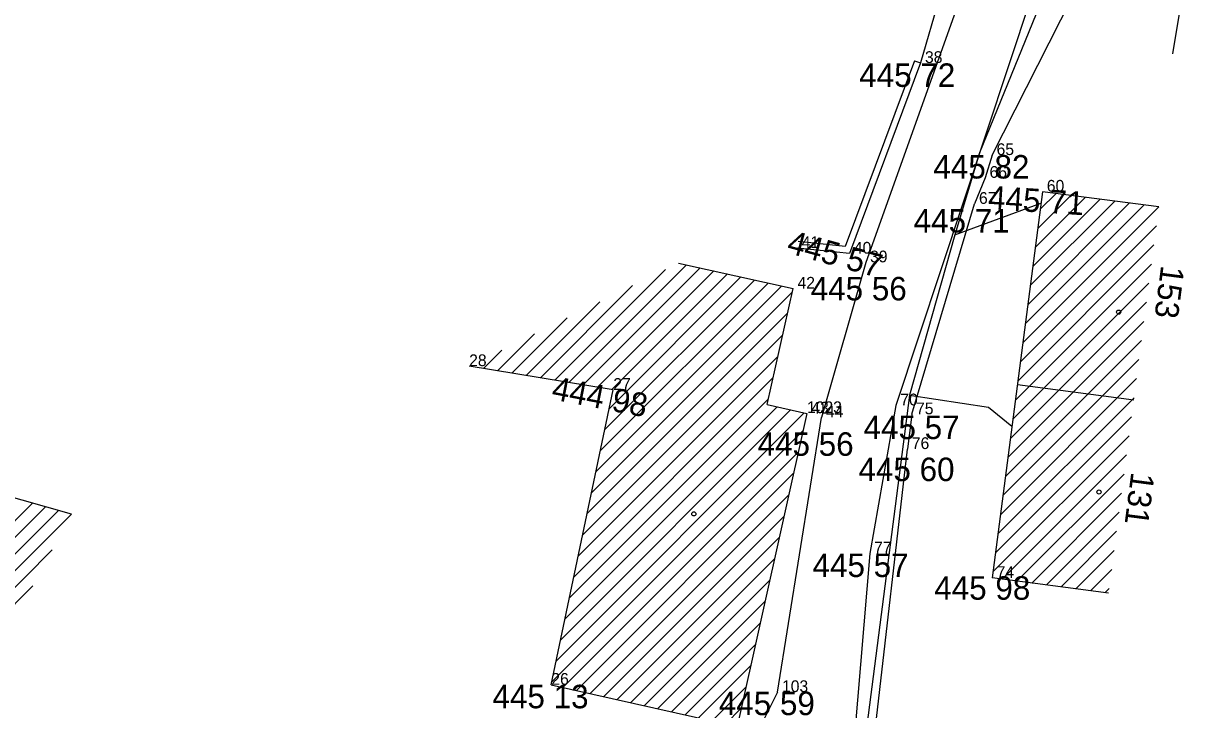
# Model space of a CAD drawing. Extents: x -559180 to -551373, y -1076947 to -1072071.
# Drawn here: x -553897.94 to -553848.51, y -1074684.84 to -1074655.61 of the extents above; entities that cross this region are included whole.
import ezdxf

# ---------------------------------------------------------------- set-up
doc = ezdxf.new("R2010")
doc.units = 0
for name, color, linetype in [('12_PLOTY', 7, 'Continuous'), ('13_PLOTY', 7, 'Continuous'), ('14_BUDOVY', 7, 'Continuous'), ('17_KOMUNIKACE', 7, 'Continuous'), ('18_POLOHOPIS', 7, 'Continuous'), ('1_VODA_ZN', 7, 'Continuous'), ('32', 7, 'Continuous'), ('3_BODY', 7, 'Continuous'), ('47_ZN_STAV_OBJ$', 7, 'Continuous'), ('54_C_POPISNA', 7, 'Continuous'), ('6_VYSKY', 7, 'Continuous')]:
    doc.layers.add(name, color=color, linetype=linetype)

# ---------------------------------------------------------------- blocks, each defined once
blk = doc.blocks.new('POINT_DISPLAY')
blk.add_line((0, 0), (0, 0))
blk = doc.blocks.new('BZ')
at = {"layer": '47_ZN_STAV_OBJ$'}
blk.add_circle((0, 0), 0.0875, dxfattribs=at)

msp = doc.modelspace()

# ---------------------------------------------------------------- linework, layer by layer
at = {"layer": '12_PLOTY'}
for p, q in [((-553858.36, -1074652.56), (-553859.72, -1074657.3)), ((-553856.67, -1074661.22), (-553852.85, -1074653.69)), ((-553848.51, -1074654), (-553848.987, -1074656.908)), ((-553859.982, -1074657.202), (-553862.936, -1074665.118)), ((-553859.72, -1074657.3), (-553862.75, -1074665.42)), ((-553859.982, -1074657.202), (-553859.72, -1074657.3)), ((-553856.67, -1074661.22), (-553856.97, -1074662.19)), ((-553856.97, -1074662.19), (-553857.42, -1074663.3)), ((-553860.1, -1074672.26), (-553857.42, -1074663.3)), ((-553862.936, -1074665.118), (-553864.939, -1074664.901)), ((-553862.75, -1074665.42), (-553864.97, -1074665.18)), ((-553860.1, -1074672.26), (-553860.28, -1074673.74)), ((-553861.77, -1074686.73), (-553860.28, -1074673.74))]:
    msp.add_line(p, q, dxfattribs=at)
at = {"layer": '13_PLOTY'}
for p, q in [((-553854.06, -1074653.4), (-553857.21, -1074661.13)), ((-553857.21, -1074661.13), (-553858.26, -1074664.62)), ((-553858.26, -1074664.62), (-553860.19, -1074671.44)), ((-553860.19, -1074671.44), (-553862.17, -1074686.76))]:
    msp.add_line(p, q, dxfattribs=at)
at = {"layer": '14_BUDOVY'}
for p, q in [((-553854.53, -1074662.78), (-553856.67, -1074679.23)), ((-553849.572, -1074663.425), (-553854.53, -1074662.78)), ((-553870.029, -1074665.818), (-553865.15, -1074666.91)), ((-553866.256, -1074671.85), (-553865.15, -1074666.91)), ((-553872.81, -1074671.22), (-553878.95, -1074670.21)), ((-553875.45, -1074683.78), (-553872.81, -1074671.22)), ((-553850.642, -1074671.655), (-553855.6, -1074671.01)), ((-553866.256, -1074671.85), (-553864.56, -1074672.23)), ((-553864.56, -1074672.23), (-553867.54, -1074685.55)), ((-553895.89, -1074676.508), (-553899.57, -1074675.47)), ((-553851.712, -1074679.875), (-553856.67, -1074679.23)), ((-553875.45, -1074683.78), (-553867.54, -1074685.55))]:
    msp.add_line(p, q, dxfattribs=at)
at = {"layer": '17_KOMUNIKACE'}
for p, q in [((-553857.49, -1074653.01), (-553862.06, -1074665.79)), ((-553854.62, -1074653.32), (-553860.77, -1074671.88)), ((-553862.06, -1074665.79), (-553863.94, -1074672.39)), ((-553860.77, -1074671.88), (-553861.89, -1074678.19)), ((-553865.81, -1074684.09), (-553863.94, -1074672.39)), ((-553861.89, -1074678.19), (-553862.6, -1074686.77))]:
    msp.add_line(p, q, dxfattribs=at)
msp.add_lwpolyline([(-553865.81, -1074684.09), (-553866.579, -1074685.632), (-553867.62, -1074687.22)], dxfattribs=at)
at = {"layer": '18_POLOHOPIS'}
for p, q in [((-553858.26, -1074664.62), (-553854.593, -1074663.268)), ((-553860.19, -1074671.44), (-553856.83, -1074671.96)), ((-553856.83, -1074671.96), (-553855.83, -1074672.77))]:
    msp.add_line(p, q, dxfattribs=at)
at = {"layer": '32'}
for p, q in [((-553854.839, -1074665.157), (-553852.701, -1074663.018)), ((-553854.733, -1074664.344), (-553853.326, -1074662.937)), ((-553854.628, -1074663.531), (-553853.952, -1074662.855)), ((-553855.368, -1074669.221), (-553849.572, -1074663.425)), ((-553855.262, -1074668.408), (-553850.198, -1074663.344)), ((-553855.156, -1074667.595), (-553850.823, -1074663.262)), ((-553855.051, -1074666.782), (-553851.449, -1074663.181)), ((-553854.945, -1074665.969), (-553852.075, -1074663.099)), ((-553855.474, -1074670.034), (-553849.678, -1074664.238)), ((-553855.579, -1074670.847), (-553849.783, -1074665.051)), ((-553874.699, -1074670.909), (-553869.685, -1074665.895)), ((-553855.685, -1074671.659), (-553849.889, -1074665.864)), ((-553875.307, -1074670.809), (-553870.593, -1074666.096)), ((-553874.092, -1074671.009), (-553869.107, -1074666.024)), ((-553873.485, -1074671.109), (-553868.53, -1074666.154)), ((-553872.977, -1074672.015), (-553867.374, -1074666.412)), ((-553872.878, -1074671.209), (-553867.952, -1074666.283)), ((-553875.914, -1074670.709), (-553871.986, -1074666.781)), ((-553873.542, -1074674.701), (-553865.641, -1074666.8)), ((-553873.354, -1074673.806), (-553866.218, -1074666.671)), ((-553873.165, -1074672.911), (-553866.796, -1074666.542)), ((-553855.791, -1074672.472), (-553849.995, -1074666.676)), ((-553876.521, -1074670.61), (-553873.379, -1074667.467)), ((-553873.73, -1074675.597), (-553865.181, -1074667.047)), ((-553873.918, -1074676.492), (-553865.385, -1074667.958)), ((-553855.897, -1074673.285), (-553850.101, -1074667.489)), ((-553877.128, -1074670.51), (-553874.772, -1074668.153)), ((-553856.002, -1074674.098), (-553850.206, -1074668.302)), ((-553877.736, -1074670.41), (-553876.164, -1074668.839)), ((-553874.106, -1074677.387), (-553865.589, -1074668.87)), ((-553856.108, -1074674.911), (-553850.312, -1074669.115)), ((-553878.343, -1074670.31), (-553877.557, -1074669.524)), ((-553874.294, -1074678.282), (-553865.793, -1074669.781)), ((-553856.214, -1074675.724), (-553850.418, -1074669.928)), ((-553874.483, -1074679.178), (-553865.997, -1074670.692)), ((-553856.32, -1074676.537), (-553850.524, -1074670.741)), ((-553874.671, -1074680.073), (-553866.201, -1074671.603)), ((-553856.425, -1074677.349), (-553850.629, -1074671.554)), ((-553875.235, -1074682.759), (-553864.68, -1074672.203)), ((-553875.047, -1074681.864), (-553865.257, -1074672.074)), ((-553874.859, -1074680.968), (-553865.835, -1074671.944)), ((-553856.531, -1074678.162), (-553850.735, -1074672.366)), ((-553875.424, -1074683.654), (-553864.722, -1074672.952)), ((-553856.637, -1074678.975), (-553850.841, -1074673.179)), ((-553874.953, -1074683.891), (-553864.925, -1074673.863)), ((-553856.24, -1074679.286), (-553850.947, -1074673.992)), ((-553874.376, -1074684.02), (-553865.129, -1074674.774)), ((-553855.615, -1074679.367), (-553851.052, -1074674.805)), ((-553873.798, -1074684.15), (-553865.333, -1074675.685)), ((-553854.989, -1074679.449), (-553851.158, -1074675.618)), ((-553901.145, -1074681.056), (-553896.442, -1074676.352)), ((-553900.867, -1074680.071), (-553896.993, -1074676.197)), ((-553900.59, -1074679.086), (-553897.545, -1074676.041)), ((-553901.423, -1074682.041), (-553895.89, -1074676.508)), ((-553873.22, -1074684.279), (-553865.537, -1074676.596)), ((-553854.363, -1074679.53), (-553851.264, -1074676.431)), ((-553853.738, -1074679.611), (-553851.37, -1074677.243)), ((-553872.642, -1074684.408), (-553865.74, -1074677.507)), ((-553901.7, -1074683.026), (-553896.711, -1074678.036)), ((-553853.112, -1074679.693), (-553851.475, -1074678.056)), ((-553872.064, -1074684.538), (-553865.944, -1074678.417)), ((-553871.487, -1074684.667), (-553866.148, -1074679.328)), ((-553852.486, -1074679.774), (-553851.581, -1074678.869)), ((-553901.978, -1074684.01), (-553897.532, -1074679.564)), ((-553851.861, -1074679.856), (-553851.687, -1074679.682)), ((-553870.909, -1074684.796), (-553866.352, -1074680.239)), ((-553870.331, -1074684.925), (-553866.556, -1074681.15)), ((-553869.753, -1074685.055), (-553866.759, -1074682.061)), ((-553869.175, -1074685.184), (-553866.963, -1074682.972)), ((-553868.598, -1074685.313), (-553867.167, -1074683.883)), ((-553868.02, -1074685.443), (-553867.371, -1074684.794))]:
    msp.add_line(p, q, dxfattribs=at)

# ---------------------------------------------------------------- block references
at = {"layer": '1_VODA_ZN'}
for p in [(-553859.72, -1074657.3), (-553856.67, -1074661.22), (-553856.97, -1074662.19), (-553854.53, -1074662.78), (-553857.42, -1074663.3), (-553864.97, -1074665.18), (-553862.75, -1074665.42), (-553862.06, -1074665.79), (-553865.15, -1074666.91), (-553878.95, -1074670.21), (-553872.81, -1074671.22), (-553860.77, -1074671.88), (-553864.56, -1074672.21), (-553864.56, -1074672.23), (-553863.94, -1074672.39), (-553860.1, -1074672.26), (-553860.28, -1074673.74), (-553861.89, -1074678.19), (-553856.67, -1074679.23), (-553875.45, -1074683.78), (-553865.81, -1074684.09)]:
    msp.add_blockref('POINT_DISPLAY', p, dxfattribs=at)
at = {"layer": '32'}
for p in [(-553849.572, -1074663.425), (-553870.029, -1074665.818), (-553878.95, -1074670.21), (-553895.89, -1074676.508)]:
    msp.add_blockref('POINT_DISPLAY', p, dxfattribs=at)
at = {"layer": '47_ZN_STAV_OBJ$'}
for p in [(-553851.285, -1074667.909), (-553852.121, -1074675.571), (-553869.38, -1074676.502)]:
    msp.add_blockref('BZ', p, dxfattribs=at)

# ---------------------------------------------------------------- texts
at = {"layer": '3_BODY'}
for s, p in [(' 38', (-553859.72, -1074657.3)), (' 65', (-553856.67, -1074661.22)), (' 66', (-553856.97, -1074662.19)), (' 60', (-553854.53, -1074662.78)), (' 67', (-553857.42, -1074663.3)), (' 41', (-553864.97, -1074665.18)), (' 40', (-553862.75, -1074665.42)), (' 39', (-553862.06, -1074665.79)), (' 42', (-553865.15, -1074666.91)), ('28', (-553878.95, -1074670.21)), ('27', (-553872.81, -1074671.22)), (' 70', (-553860.77, -1074671.88)), ('1023', (-553864.56, -1074672.21)), (' 43', (-553864.56, -1074672.23)), (' 44', (-553863.94, -1074672.39)), (' 75', (-553860.1, -1074672.26)), (' 76', (-553860.28, -1074673.74)), (' 77', (-553861.89, -1074678.19)), (' 74', (-553856.67, -1074679.23)), ('26', (-553875.45, -1074683.78)), (' 103', (-553865.81, -1074684.09))]:
    msp.add_text(s, height=0.5, dxfattribs=at).set_placement(p)
at = {"layer": '54_C_POPISNA'}
for s, p in [('153', (-553849.471, -1074665.893)), ('131', (-553850.742, -1074674.697))]:
    msp.add_text(s, height=1, rotation=262.5879, dxfattribs=at).set_placement(p)
at = {"layer": '6_VYSKY'}
for s, p in [('445 72', (-553862.334, -1074658.318)), ('445 82', (-553859.175, -1074662.22)), ('445 71', (-553860.017, -1074664.519)), ('445 56', (-553864.401, -1074667.41)), ('445 57', (-553862.149, -1074673.315)), ('445 56', (-553866.663, -1074674.028)), ('445 60', (-553862.366, -1074675.105)), ('445 57', (-553864.322, -1074679.19)), ('445 98', (-553859.138, -1074680.157)), ('445 13', (-553877.955, -1074684.78)), ('445 59', (-553868.315, -1074685.072))]:
    msp.add_text(s, height=1, dxfattribs=at).set_placement(p)
for s, rotation, p in [('445 71', 356.3037, (-553856.87, -1074663.521)), ('445 57', 344.6585, (-553865.467, -1074665.374)), ('444 98', 349.0843, (-553875.479, -1074671.617))]:
    msp.add_text(s, height=1, rotation=rotation, dxfattribs=at).set_placement(p)

doc.saveas('drawing.dxf')
